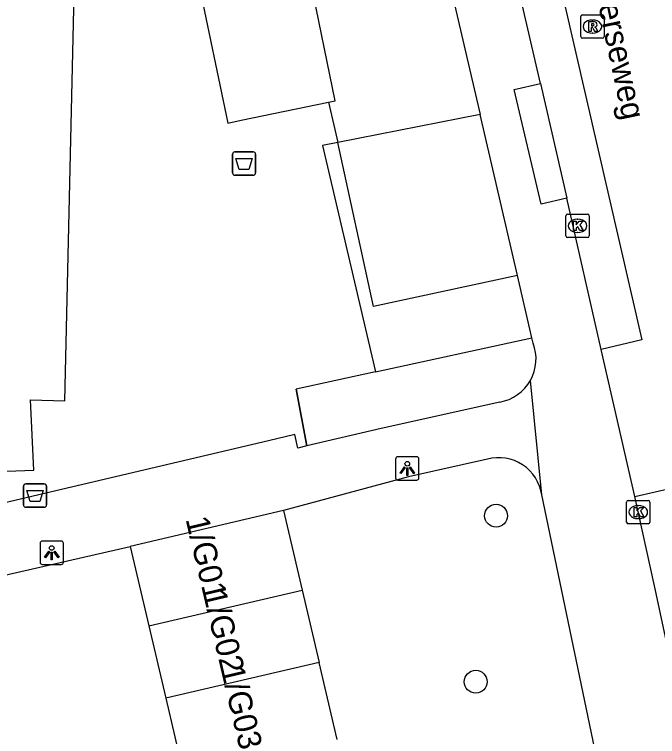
# Model space of a CAD drawing. Extents: x 162990 to 165007, y 383433 to 384336.
# Drawn here: x 164269.98 to 164297.48, y 384081.93 to 384112.79 of the extents above; entities that cross this region are included whole.
import ezdxf

# ---------------------------------------------------------------- set-up
doc = ezdxf.new("R2010")
doc.units = 0
for name, color, linetype in [('IMGEO_Afvalbak', 7, 'Continuous'), ('IMGEO_Boom', 7, 'Continuous'), ('IMGEO_Groenvoorziening', 7, 'Continuous'), ('IMGEO_Hek', 7, 'Continuous'), ('IMGEO_Kolk', 7, 'Continuous'), ('IMGEO_Lichtpunt', 7, 'Continuous'), ('IMGEO_Openbare_ruimte_label', 7, 'Continuous'), ('IMGEO_Pand', 7, 'Continuous'), ('IMGEO_Pand_nummerreeks', 7, 'Continuous'), ('IMGEO_Parkeervlak_open', 7, 'Continuous'), ('IMGEO_Rijbaan_lokaal_open', 7, 'Continuous'), ('IMGEO_Rioolput', 7, 'Continuous'), ('IMGEO_Voetpad_open', 7, 'Continuous')]:
    doc.layers.add(name, color=color, linetype=linetype)

msp = doc.modelspace()

# ---------------------------------------------------------------- linework, layer by layer
at = {"layer": 'IMGEO_Afvalbak'}
for p, q in [((164279.306, 384106.016), (164279.306, 384106.816)), ((164279.306, 384106.816), (164279.306, 384106.016)), ((164279.406, 384106.916), (164280.196, 384106.916)), ((164280.196, 384106.916), (164279.406, 384106.916)), ((164280.296, 384106.816), (164280.296, 384106.016)), ((164280.296, 384106.016), (164280.296, 384106.816)), ((164280.196, 384105.916), (164279.406, 384105.916)), ((164279.406, 384105.916), (164280.196, 384105.916)), ((164270.37, 384091.827), (164270.37, 384092.627)), ((164270.37, 384092.627), (164270.37, 384091.827)), ((164270.47, 384092.727), (164271.26, 384092.727)), ((164271.26, 384092.727), (164270.47, 384092.727)), ((164271.36, 384092.627), (164271.36, 384091.827)), ((164271.36, 384091.827), (164271.36, 384092.627)), ((164271.26, 384091.727), (164270.47, 384091.727)), ((164270.47, 384091.727), (164271.26, 384091.727))]:
    msp.add_line(p, q, dxfattribs=at)
for points in [[(164279.449, 384106.63), (164280.153, 384106.63), (164280.004, 384106.16), (164279.598, 384106.16), (164279.449, 384106.63)], [(164270.513, 384092.441), (164271.217, 384092.441), (164271.068, 384091.971), (164270.662, 384091.971), (164270.513, 384092.441)]]:
    msp.add_lwpolyline(points, dxfattribs=at)
for centre, start, end in [((164279.406, 384106.816), 90, 180), ((164279.406, 384106.816), 90, 180), ((164280.196, 384106.816), 0, 90), ((164280.196, 384106.816), 360, 90), ((164279.406, 384106.016), 180, 270), ((164279.406, 384106.016), 180, 270), ((164280.196, 384106.016), 270, 0), ((164280.196, 384106.016), 270, 0), ((164270.47, 384092.627), 90, 180), ((164270.47, 384092.627), 90, 180), ((164271.26, 384092.627), 0, 90), ((164271.26, 384092.627), 360, 90), ((164270.47, 384091.827), 180, 270), ((164270.47, 384091.827), 180, 270), ((164271.26, 384091.827), 270, 0), ((164271.26, 384091.827), 270, 0)]:
    msp.add_arc(centre, 0.1, start, end, dxfattribs=at)
at = {"layer": 'IMGEO_Boom'}
for centre in [(164290.574, 384091.367), (164289.704, 384084.272)]:
    msp.add_circle(centre, 0.489, dxfattribs=at)
at = {"layer": 'IMGEO_Groenvoorziening'}
msp.add_lwpolyline([(164285.425, 384097.52), (164292.105, 384098.973)], dxfattribs=at)
at = {"layer": 'IMGEO_Hek'}
msp.add_lwpolyline([(164282.487, 384094.352), (164282.022, 384096.78)], dxfattribs=at)
at = {"layer": 'IMGEO_Kolk'}
for p, q in [((164293.555, 384103.33), (164293.555, 384104.182)), ((164293.63, 384104.256), (164294.482, 384104.256)), ((164294.556, 384104.182), (164294.556, 384103.33)), ((164294.043, 384104.036), (164294.068, 384104.036)), ((164294.066, 384103.476), (164294.041, 384103.476)), ((164294.482, 384103.256), (164293.63, 384103.256)), ((164296.226, 384092.025), (164297.078, 384092.025)), ((164296.151, 384091.099), (164296.151, 384091.951)), ((164296.639, 384091.805), (164296.664, 384091.805)), ((164297.152, 384091.951), (164297.152, 384091.099)), ((164296.662, 384091.245), (164296.637, 384091.245)), ((164297.078, 384091.025), (164296.226, 384091.025))]:
    msp.add_line(p, q, dxfattribs=at)
for points in [[(164293.555, 384103.33), (164293.555, 384104.182)], [(164293.63, 384104.256), (164294.482, 384104.256)], [(164294.556, 384104.182), (164294.556, 384103.33)], [(164293.876, 384103.956), (164293.999, 384103.956), (164293.999, 384103.805), (164294.129, 384103.956), (164294.293, 384103.956), (164294.147, 384103.805), (164294.3, 384103.556), (164294.148, 384103.556), (164294.063, 384103.72), (164293.999, 384103.653), (164293.999, 384103.556), (164293.876, 384103.556), (164293.876, 384103.956)], [(164294.482, 384103.256), (164293.63, 384103.256)], [(164296.226, 384092.025), (164297.078, 384092.025)], [(164296.151, 384091.099), (164296.151, 384091.951)], [(164296.472, 384091.725), (164296.595, 384091.725), (164296.595, 384091.574), (164296.725, 384091.725), (164296.889, 384091.725), (164296.743, 384091.574), (164296.896, 384091.325), (164296.744, 384091.325), (164296.659, 384091.489), (164296.595, 384091.422), (164296.595, 384091.325), (164296.472, 384091.325), (164296.472, 384091.725)], [(164297.152, 384091.951), (164297.152, 384091.099)], [(164297.078, 384091.025), (164296.226, 384091.025)]]:
    msp.add_lwpolyline(points, dxfattribs=at)
for centre, start, end in [((164293.632, 384104.18), 91.552, 178.448), ((164293.632, 384104.18), 91.552, 178.448), ((164294.48, 384104.18), 1.552, 88.448), ((164294.48, 384104.18), 1.552, 88.448), ((164293.632, 384103.332), 181.552, 268.448), ((164293.632, 384103.332), 181.552, 268.448), ((164294.48, 384103.332), 271.552, 358.448), ((164294.48, 384103.332), 271.552, 358.448), ((164296.228, 384091.949), 91.552, 178.448), ((164296.228, 384091.949), 91.552, 178.448), ((164297.076, 384091.949), 1.552, 88.448), ((164297.076, 384091.949), 1.552, 88.448), ((164296.228, 384091.101), 181.552, 268.448), ((164296.228, 384091.101), 181.552, 268.448), ((164297.076, 384091.101), 271.552, 358.448), ((164297.076, 384091.101), 271.552, 358.448)]:
    msp.add_arc(centre, 0.0765, start, end, dxfattribs=at)
for centre, major_axis, ratio, start_param, end_param in [((164294.042, 384103.756), (-0.387, 0.002), 0.722429, 4.712389, 7.853982), ((164294.067, 384103.756), (-0.39, 0.002), 0.717154, 1.570796, 4.712389), ((164296.638, 384091.525), (-0.387, 0.002), 0.722429, 4.712389, 7.853982), ((164296.663, 384091.525), (-0.39, 0.002), 0.717154, 1.570796, 4.712389)]:
    msp.add_ellipse(centre, major_axis=major_axis, ratio=ratio, start_param=start_param, end_param=end_param, dxfattribs=at)
at = {"layer": 'IMGEO_Lichtpunt'}
for p, q in [((164287.182, 384093.887), (164286.374, 384093.887)), ((164287.182, 384093.887), (164286.374, 384093.887)), ((164286.28, 384093.792), (164286.28, 384092.985)), ((164286.28, 384093.792), (164286.28, 384092.985)), ((164287.276, 384092.985), (164287.276, 384093.792)), ((164287.276, 384092.985), (164287.276, 384093.792)), ((164286.374, 384092.891), (164287.182, 384092.891)), ((164286.374, 384092.891), (164287.182, 384092.891)), ((164271.081, 384090.191), (164271.081, 384089.384)), ((164271.081, 384090.191), (164271.081, 384089.384)), ((164271.983, 384090.286), (164271.175, 384090.286)), ((164271.983, 384090.286), (164271.175, 384090.286)), ((164272.077, 384089.384), (164272.077, 384090.191)), ((164272.077, 384089.384), (164272.077, 384090.191)), ((164271.175, 384089.29), (164271.983, 384089.29)), ((164271.175, 384089.29), (164271.983, 384089.29))]:
    msp.add_line(p, q, dxfattribs=at)
for points in [[(164286.654, 384093.456), (164286.693, 384093.428), (164286.505, 384093.166), (164286.467, 384093.193), (164286.654, 384093.456)], [(164286.756, 384093.408), (164286.803, 384093.408), (164286.803, 384093.086), (164286.756, 384093.086), (164286.756, 384093.408)], [(164286.866, 384093.428), (164286.904, 384093.455), (164287.091, 384093.193), (164287.052, 384093.165), (164286.866, 384093.428)], [(164271.455, 384089.855), (164271.494, 384089.827), (164271.306, 384089.565), (164271.268, 384089.592), (164271.455, 384089.855)], [(164271.667, 384089.827), (164271.705, 384089.854), (164271.892, 384089.592), (164271.853, 384089.564), (164271.667, 384089.827)], [(164271.557, 384089.807), (164271.604, 384089.807), (164271.604, 384089.485), (164271.557, 384089.485), (164271.557, 384089.807)]]:
    msp.add_lwpolyline(points, dxfattribs=at)
for centre in [(164286.779, 384093.59), (164271.58, 384089.989)]:
    msp.add_circle(centre, 0.0994, dxfattribs=at)
for centre, start, end in [((164286.374, 384093.792), 90, 180), ((164286.374, 384093.792), 90, 180), ((164287.182, 384093.792), 0, 90), ((164287.182, 384093.792), 0, 90), ((164286.374, 384092.985), 180, 270), ((164286.374, 384092.985), 180, 270), ((164287.182, 384092.985), 270, 0), ((164287.182, 384092.985), 270, 360), ((164271.175, 384090.191), 90, 180), ((164271.175, 384090.191), 90, 180), ((164271.983, 384090.191), 0, 90), ((164271.983, 384090.191), 0, 90), ((164271.175, 384089.384), 180, 270), ((164271.175, 384089.384), 180, 270), ((164271.983, 384089.384), 270, 0), ((164271.983, 384089.384), 270, 360)]:
    msp.add_arc(centre, 0.0946, start, end, dxfattribs=at)
at = {"layer": 'IMGEO_Pand'}
for points in [[(164283.403, 384109.043), (164283.692, 384109.103), (164282.652, 384114.19), (164283.622, 384114.182), (164283.624, 384114.566), (164283.646, 384118.538), (164283.675, 384123.621)], [(164264.201, 384093.07), (164270.819, 384093.313), (164270.667, 384096.319), (164272.136, 384096.285), (164272.559, 384114.277), (164274.449, 384114.26), (164277.843, 384114.231), (164279.105, 384108.151), (164279.682, 384108.271), (164283.403, 384109.043)], [(164281.485, 384091.593), (164274.926, 384090.048)], [(164281.485, 384091.593), (164282.285, 384088.19)], [(164274.926, 384090.048), (164275.723, 384086.659)], [(164275.723, 384086.659), (164282.285, 384088.19)], [(164282.285, 384088.19), (164283.011, 384085.098)], [(164275.723, 384086.659), (164276.451, 384083.567)], [(164283.011, 384085.098), (164276.451, 384083.567)], [(164283.787, 384081.8), (164283.011, 384085.098)], [(164276.451, 384083.567), (164277.227, 384080.269)]]:
    msp.add_lwpolyline(points, dxfattribs=at)
at = {"layer": 'IMGEO_Parkeervlak_open'}
msp.add_lwpolyline([(164291.488, 384101.632), (164285.338, 384100.309), (164283.813, 384107.314)], dxfattribs=at)
at = {"layer": 'IMGEO_Rijbaan_lokaal_open'}
for points in [[(164289.336, 384123.375), (164291.071, 384123.771), (164296.805, 384098.891), (164295.072, 384098.478)], [(164292.47, 384109.833), (164289.336, 384123.375)], [(164292.47, 384109.833), (164293.6, 384104.945)], [(164295.072, 384098.478), (164293.6, 384104.945)], [(164296.508, 384092.19), (164295.072, 384098.478)], [(164296.508, 384092.19), (164298.237, 384092.585)], [(164298.149, 384084.661), (164297.347, 384088.365), (164296.508, 384092.19)], [(164268.562, 384088.597), (164274.926, 384090.048)]]:
    msp.add_lwpolyline(points, dxfattribs=at)
at = {"layer": 'IMGEO_Rioolput'}
for p, q in [((164294.193, 384111.846), (164294.193, 384112.698)), ((164294.268, 384112.772), (164295.12, 384112.772)), ((164295.194, 384112.698), (164295.194, 384111.846)), ((164294.681, 384112.552), (164294.706, 384112.552)), ((164295.12, 384111.772), (164294.268, 384111.772)), ((164294.704, 384111.992), (164294.679, 384111.992))]:
    msp.add_line(p, q, dxfattribs=at)
for points in [[(164294.193, 384111.846), (164294.193, 384112.698)], [(164294.268, 384112.772), (164295.12, 384112.772)], [(164295.194, 384112.698), (164295.194, 384111.846)], [(164294.782, 384112.47), (164294.53, 384112.472), (164294.53, 384112.072)], [(164294.708, 384112.391), (164294.654, 384112.391), (164294.654, 384112.31)], [(164294.53, 384112.072), (164294.654, 384112.072), (164294.654, 384112.234), (164294.665, 384112.234)], [(164294.654, 384112.31), (164294.706, 384112.31)], [(164294.712, 384112.205), (164294.783, 384112.072), (164294.923, 384112.072), (164294.858, 384112.198)], [(164295.12, 384111.772), (164294.268, 384111.772)]]:
    msp.add_lwpolyline(points, dxfattribs=at)
for centre, radius, start, end in [((164294.27, 384112.696), 0.0765, 91.552, 178.448), ((164294.27, 384112.696), 0.0765, 91.552, 178.448), ((164295.118, 384112.696), 0.0765, 1.552, 88.448), ((164295.118, 384112.696), 0.0765, 1.552, 88.448), ((164294.714, 384112.295), 0.0964, 77.0061, 93.1865), ((164294.728, 384112.352), 0.0378, 276.6634, 79.6772), ((164294.781, 384112.36), 0.109, 350.3612, 89.416), ((164294.664, 384112.181), 0.0533, 26.0293, 88.6989), ((164294.69, 384112.499), 0.19, 274.7715, 282.9687), ((164294.779, 384112.36), 0.112, 277.5842, 350.9817), ((164294.763, 384112.145), 0.108, 29.5134, 73.7905), ((164294.27, 384111.848), 0.0765, 181.552, 268.448), ((164294.27, 384111.848), 0.0765, 181.552, 268.448), ((164295.118, 384111.848), 0.0765, 271.552, 358.448), ((164295.118, 384111.848), 0.0765, 271.552, 358.448)]:
    msp.add_arc(centre, radius, start, end, dxfattribs=at)
for centre, major_axis, ratio, start_param, end_param in [((164294.68, 384112.272), (-0.387, 0.002), 0.722429, 4.712389, 7.853982), ((164294.705, 384112.272), (-0.39, 0.002), 0.717154, 1.570796, 4.712389)]:
    msp.add_ellipse(centre, major_axis=major_axis, ratio=ratio, start_param=start_param, end_param=end_param, dxfattribs=at)
at = {"layer": 'IMGEO_Voetpad_open'}
for points in [[(164286.667, 384122.343), (164289.439, 384110.46), (164289.889, 384108.521)], [(164293.6, 384104.945), (164292.494, 384104.689), (164291.35, 384109.583), (164292.47, 384109.833)], [(164283.403, 384109.043), (164283.813, 384107.314)], [(164289.889, 384108.521), (164283.813, 384107.314)], [(164291.488, 384101.632), (164289.889, 384108.521)], [(164283.813, 384107.314), (164283.159, 384107.193), (164285.425, 384097.52)], [(164292.105, 384098.973), (164291.488, 384101.632)], [(164292.158, 384098.746), (164292.105, 384098.973)], [(164285.425, 384097.52), (164282.022, 384096.78), (164282.487, 384094.352)], [(164292.527, 384092.256), (164292.039, 384097.151)], [(164290.736, 384096.223), (164285.664, 384095.093), (164282.487, 384094.352)], [(164282.487, 384094.352), (164282.1, 384094.262), (164281.97, 384094.838), (164280.844, 384094.573), (164264.963, 384090.838), (164264.889, 384091.138), (164264.403, 384091.019)], [(164290.203, 384093.787), (164286.829, 384093.037), (164281.485, 384091.593)], [(164297.168, 384069.606), (164296.765, 384071.962), (164292.527, 384092.256)]]:
    msp.add_lwpolyline(points, dxfattribs=at)
for centre, radius, start, end in [((164290.396, 384098.076), 1.885, 330.6349, 20.8314), ((164290.398, 384098.077), 1.885, 280.3454, 330.5717), ((164290.68, 384091.981), 1.868, 8.4565, 104.7915)]:
    msp.add_arc(centre, radius, start, end, dxfattribs=at)

# ---------------------------------------------------------------- texts
at = {"layer": 'IMGEO_Openbare_ruimte_label'}
msp.add_text('Broekakkerseweg', height=1, rotation=282.0067, dxfattribs=at).set_placement((164293.779, 384118.623))
at = {"layer": 'IMGEO_Pand_nummerreeks'}
for s, p in [('1/G01', (164277.296, 384091.223)), ('1/G02', (164278.031, 384088.097)), ('1/G03', (164278.794, 384084.851))]:
    msp.add_text(s, height=1, rotation=283.2351, dxfattribs=at).set_placement(p)

doc.saveas('drawing.dxf')
